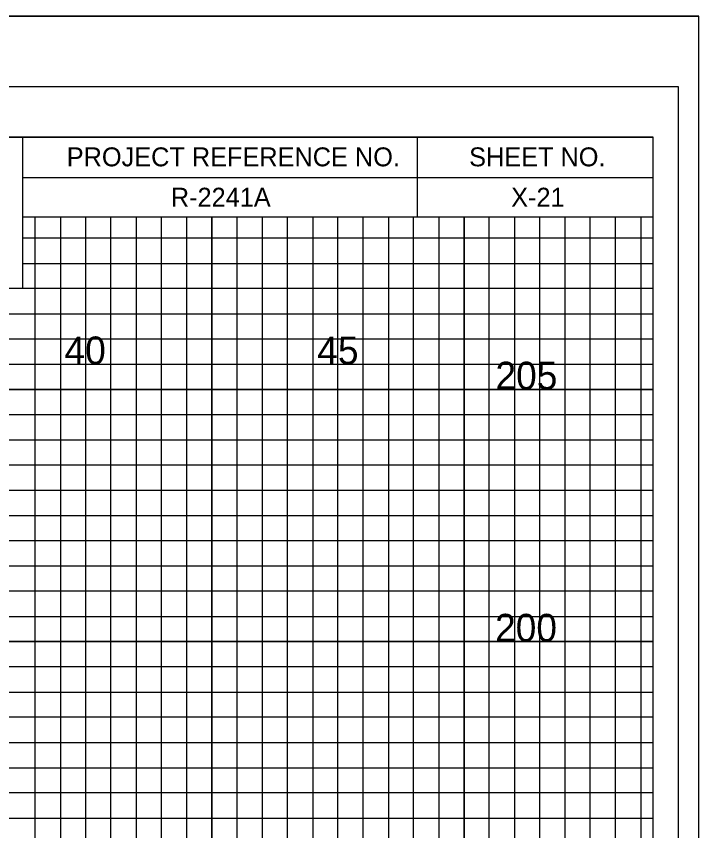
# Model space of a CAD drawing. Extents: x -4 to 103, y -2 to 6583.
# Drawn here: x 89.88 to 103.4, y 1467.75 to 1483.9 of the extents above; entities that cross this region are included whole.
import ezdxf

# ---------------------------------------------------------------- set-up
doc = ezdxf.new("R2010")
doc.units = 0
for name, color, linetype in [('Prop XS Elevation Labels', 7, 'Continuous'), ('Prop XS Offset Labels', 7, 'Continuous'), ('Prop XS Project Number', 7, 'Continuous'), ('Prop XS Sheet Number', 7, 'Continuous'), ('Sheet Cross Section CELL', 7, 'Continuous'), ('Sheet Cross Section Grid Major CELL', 7, 'Continuous'), ('Sheet Cross Section Grid Middle CELL', 7, 'Continuous'), ('Sheet Cutting Line CELL', 7, 'Continuous'), ('Sheet DOT Grid CELL', 7, 'Continuous'), ('Sheet Plot Border Inside CELL', 7, 'Continuous'), ('Sheet Plot Border Outside CELL', 7, 'Continuous')]:
    doc.layers.add(name, color=color, linetype=linetype)

msp = doc.modelspace()

# ---------------------------------------------------------------- linework, layer by layer
at = {"layer": 'Sheet Cross Section CELL'}
for p, q in [((90, 1481.5), (102.5, 1481.5)), ((90, 1481.5), (102.5, 1481.5)), ((97.825, 1479.925), (97.825, 1481.5)), ((101.875, 1481.5), (101.875, 1481.5)), ((102.5, 1481.5), (102.5, 1481.5)), ((102.5, 1479.925), (102.5, 1481.5)), ((102.5, 1481.5), (102.5, 1481.5)), ((102.5, 1481.5), (102.5, 1481.5)), ((102.5, 1479.925), (102.5, 1481.5)), ((90, 1480.7), (102.5, 1480.7)), ((90, 1479.925), (102.5, 1479.925)), ((99.4, 1479.925), (99.4, 1479.925)), ((99.4, 1479.925), (99.4, 1479.925))]:
    msp.add_line(p, q, dxfattribs=at)
for points in [[(102.5, 1481.5), (0, 1481.5), (0, 1416.5), (102.5, 1416.5)], [(83.75, 1481.5), (90, 1481.5), (90, 1478.5), (83.75, 1478.5)]]:
    msp.add_lwpolyline(points, close=True, dxfattribs=at)
at = {"layer": 'Sheet Cross Section Grid Major CELL'}
for points in [[(91.25, 1416.5), (91.25, 1479.925), (93.75, 1479.925), (93.75, 1416.5)], [(96.25, 1416.5), (96.25, 1479.925), (98.75, 1479.925), (98.75, 1416.5)], [(101.25, 1416.5), (101.25, 1479.925)], [(90, 1479), (102.5, 1479)], [(0, 1474), (102.5, 1474), (102.5, 1476.5), (0, 1476.5)], [(0, 1469), (102.5, 1469), (102.5, 1471.5), (0, 1471.5)]]:
    msp.add_lwpolyline(points, dxfattribs=at)
at = {"layer": 'Sheet Cross Section Grid Middle CELL'}
for points in [[(90.25, 1416.5), (90.25, 1479.925), (90.75, 1479.925), (90.75, 1416.5)], [(91.75, 1416.5), (91.75, 1479.925), (92.25, 1479.925), (92.25, 1416.5)], [(92.75, 1416.5), (92.75, 1479.925), (93.25, 1479.925), (93.25, 1416.5)], [(94.25, 1416.5), (94.25, 1479.925), (94.75, 1479.925), (94.75, 1416.5)], [(95.25, 1416.5), (95.25, 1479.925), (95.75, 1479.925), (95.75, 1416.5)], [(96.75, 1416.5), (96.75, 1479.925), (97.25, 1479.925), (97.25, 1416.5)], [(97.75, 1416.5), (97.75, 1479.925), (98.25, 1479.925), (98.25, 1416.5)], [(99.25, 1416.5), (99.25, 1479.925), (99.75, 1479.925), (99.75, 1416.5)], [(100.25, 1416.5), (100.25, 1479.925)], [(100.25, 1479.925), (100.75, 1479.925), (100.75, 1416.5), (101.75, 1416.5), (101.75, 1479.925), (102.25, 1479.925), (102.25, 1416.5)], [(102.5, 1478.5), (102.5, 1479.5), (90, 1479.5)], [(0, 1478), (102.5, 1478), (102.5, 1478.5), (0, 1478.5)], [(0, 1477), (102.5, 1477), (102.5, 1477.5), (0, 1477.5)], [(0, 1475.5), (102.5, 1475.5), (102.5, 1476), (0, 1476)], [(0, 1474.5), (102.5, 1474.5), (102.5, 1475), (0, 1475)], [(0, 1473), (102.5, 1473), (102.5, 1473.5), (0, 1473.5)], [(0, 1472), (102.5, 1472), (102.5, 1472.5), (0, 1472.5)], [(0, 1470.5), (102.5, 1470.5), (102.5, 1471), (0, 1471)], [(0, 1469.5), (102.5, 1469.5), (102.5, 1470), (0, 1470)], [(0, 1468), (102.5, 1468), (102.5, 1468.5), (0, 1468.5)]]:
    msp.add_lwpolyline(points, dxfattribs=at)
at = {"layer": 'Sheet Cutting Line CELL'}
msp.add_line((-3.5, 1483.9), (103.4, 1483.9), dxfattribs=at)
at = {"layer": 'Sheet DOT Grid CELL'}
for p, q in [((91.25, 1416.5), (91.25, 1479.925)), ((93.75, 1416.5), (93.75, 1479.925)), ((96.25, 1416.5), (96.25, 1479.925)), ((98.75, 1416.5), (98.75, 1479.925)), ((101.25, 1416.5), (101.25, 1479.925)), ((90, 1479), (102.5, 1479)), ((0, 1476.5), (102.5, 1476.5)), ((0, 1474), (102.5, 1474)), ((0, 1471.5), (102.5, 1471.5)), ((0, 1469), (102.5, 1469))]:
    msp.add_line(p, q, dxfattribs=at)
at = {"layer": 'Sheet Plot Border Inside CELL'}
msp.add_lwpolyline([(103, 1482.5), (-2.8, 1482.5), (-2.8, 1415.5), (103, 1415.5)], close=True, dxfattribs=at)
at = {"layer": 'Sheet Plot Border Outside CELL'}
msp.add_lwpolyline([(103.4, 1483.9), (-3.5, 1483.9), (-3.5, 1414.075), (103.4, 1414.075)], close=True, dxfattribs=at)

# ---------------------------------------------------------------- texts
at = {"layer": 'Prop XS Elevation Labels'}
for s, p in [('205', (99.372, 1476.5)), ('200', (99.364, 1471.5))]:
    msp.add_text(s, height=0.55, dxfattribs=at).set_placement(p)
at = {"layer": 'Prop XS Offset Labels'}
for s, p in [('40', (90.831, 1477)), ('45', (95.84, 1477))]:
    msp.add_text(s, height=0.55, dxfattribs=at).set_placement(p)
at = {"layer": 'Prop XS Project Number'}
msp.add_text('R-2241A', height=0.375, dxfattribs=at).set_placement((92.938, 1480.125))
at = {"layer": 'Prop XS Sheet Number'}
msp.add_text('X-21', height=0.375, dxfattribs=at).set_placement((99.683, 1480.125))
at = {"layer": 'Sheet Cross Section CELL'}
for s, p in [('PROJECT REFERENCE NO.', (90.875, 1480.925)), ('SHEET NO.', (98.85, 1480.925))]:
    msp.add_text(s, height=0.375, dxfattribs=at).set_placement(p)

doc.saveas('drawing.dxf')
